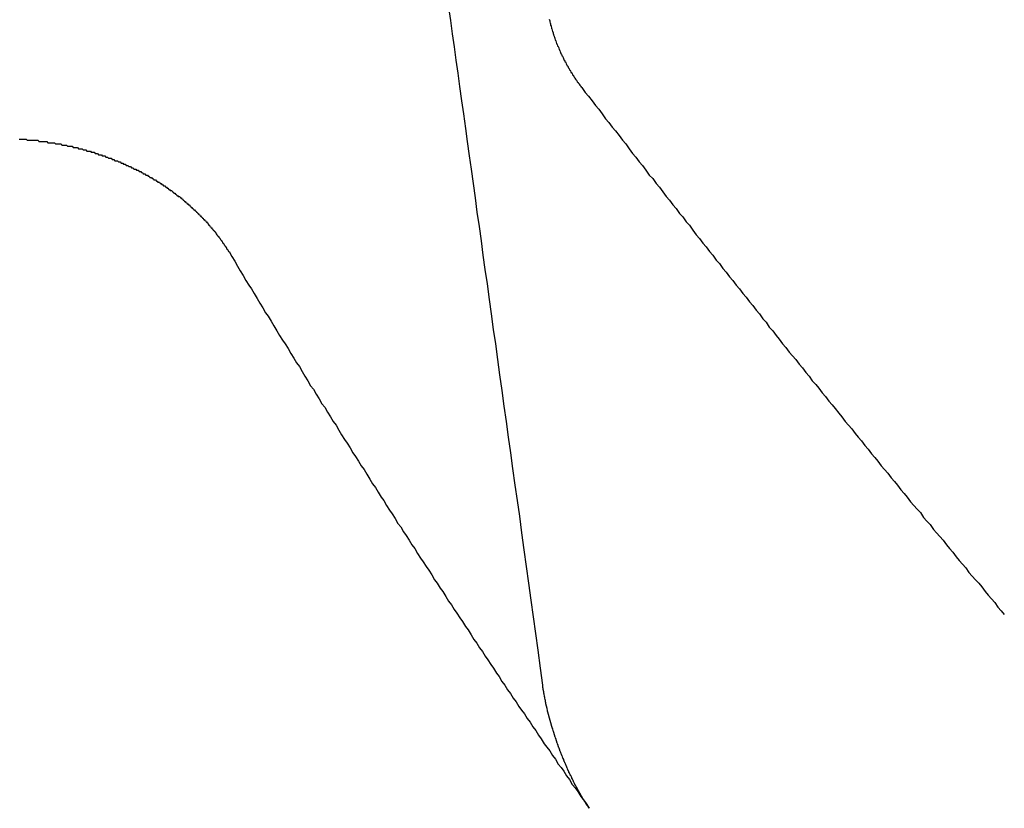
# Model space of a CAD drawing. Extents: x 1107 to 4046, y 937 to 3355.
# Tile 432 of 656: x 2163.579 to 2164.401, y 2667.866 to 2668.525. Entities that reach past the tile are written whole.
import ezdxf

# ---------------------------------------------------------------- set-up
doc = ezdxf.new("R2010")
doc.units = 0
doc.layers.add('KF_VIDA_L___C_REAR', color=7, linetype='CONTINUOUS')

# ---------------------------------------------------------------- blocks, each defined once
blk = doc.blocks.new('KF_VIDA_L___C_REAR')
at = {"layer": 'KF_VIDA_L___C_REAR'}
for points in [[(-23.0419, 979.322, 0), (-23.0404, 979.311, 0), (-23.0389, 979.3, 0), (-23.0373, 979.289, 0), (-23.0358, 979.278, 0), (-23.0342, 979.267, 0), (-23.0327, 979.256, 0), (-23.0311, 979.244, 0), (-23.0295, 979.233, 0), (-23.0279, 979.221, 0), (-23.0263, 979.21, 0), (-23.0247, 979.198, 0), (-23.0231, 979.187, 0), (-23.0215, 979.175, 0), (-23.0198, 979.163, 0), (-23.0182, 979.151, 0), (-23.0165, 979.139, 0), (-23.0148, 979.127, 0), (-23.0132, 979.115, 0), (-23.0115, 979.103, 0), (-23.0098, 979.091, 0), (-23.008, 979.078, 0), (-23.0063, 979.066, 0), (-23.0046, 979.053, 0), (-23.0028, 979.041, 0), (-23.0011, 979.028, 0), (-22.9993, 979.015, 0), (-22.9975, 979.002, 0), (-22.9957, 978.989, 0), (-22.9939, 978.976, 0), (-22.9921, 978.963, 0), (-22.9903, 978.95, 0), (-22.9884, 978.937, 0), (-22.9866, 978.923, 0), (-22.9847, 978.91, 0), (-22.9828, 978.897, 0), (-22.981, 978.883, 0), (-22.9791, 978.869, 0), (-22.9771, 978.855, 0), (-22.9752, 978.841, 0), (-22.9733, 978.827, 0), (-22.9713, 978.813, 0), (-22.9694, 978.799, 0), (-22.9674, 978.785, 0), (-22.9654, 978.77, 0), (-22.9634, 978.756, 0)], [(-22.9306, 979.255, 0), (-22.9311, 979.256, 0), (-22.9315, 979.256, 0), (-22.932, 979.257, 0), (-22.9325, 979.258, 0), (-22.9329, 979.258, 0), (-22.9334, 979.259, 0), (-22.9339, 979.259, 0), (-22.9343, 979.26, 0), (-22.9348, 979.261, 0), (-22.9352, 979.261, 0), (-22.9357, 979.262, 0), (-22.9361, 979.263, 0), (-22.9365, 979.263, 0), (-22.937, 979.264, 0), (-22.9374, 979.265, 0), (-22.9378, 979.265, 0), (-22.9382, 979.266, 0), (-22.9387, 979.267, 0), (-22.9391, 979.267, 0), (-22.9395, 979.268, 0), (-22.9399, 979.269, 0), (-22.9403, 979.269, 0), (-22.9407, 979.27, 0), (-22.9411, 979.271, 0), (-22.9415, 979.271, 0), (-22.9419, 979.272, 0), (-22.9423, 979.273, 0), (-22.9427, 979.273, 0), (-22.9431, 979.274, 0), (-22.9435, 979.275, 0), (-22.9438, 979.276, 0), (-22.9442, 979.276, 0), (-22.9446, 979.277, 0), (-22.945, 979.278, 0), (-22.9453, 979.278, 0), (-22.9457, 979.279, 0), (-22.946, 979.28, 0), (-22.9464, 979.281, 0), (-22.9467, 979.281, 0), (-22.9471, 979.282, 0), (-22.9474, 979.283, 0), (-22.9478, 979.283, 0), (-22.9481, 979.284, 0), (-22.9484, 979.285, 0), (-22.9488, 979.286, 0), (-22.9491, 979.286, 0), (-22.9494, 979.287, 0), (-22.9497, 979.288, 0), (-22.95, 979.289, 0), (-22.9503, 979.289, 0), (-22.9506, 979.29, 0), (-22.9509, 979.291, 0), (-22.9512, 979.291, 0), (-22.9515, 979.292, 0), (-22.9518, 979.293, 0), (-22.9521, 979.294, 0), (-22.9524, 979.294, 0), (-22.9526, 979.295, 0), (-22.9529, 979.296, 0), (-22.9532, 979.297, 0), (-22.9534, 979.298, 0), (-22.9537, 979.298, 0), (-22.9539, 979.299, 0), (-22.9542, 979.3, 0), (-22.9544, 979.301, 0), (-22.9547, 979.301, 0), (-22.9549, 979.302, 0), (-22.9551, 979.303, 0), (-22.9554, 979.304, 0), (-22.9556, 979.304, 0), (-22.9558, 979.305, 0), (-22.956, 979.306, 0), (-22.9562, 979.307, 0), (-22.9564, 979.307, 0), (-22.9566, 979.308, 0), (-22.9568, 979.309, 0), (-22.957, 979.31, 0), (-22.9572, 979.311, 0), (-22.9574, 979.311, 0), (-22.9576, 979.312, 0)], [(-22.9306, 979.255, 0), (-22.9278, 979.251, 0), (-22.925, 979.248, 0), (-22.9221, 979.244, 0), (-22.9193, 979.24, 0), (-22.9165, 979.237, 0), (-22.9137, 979.233, 0), (-22.9109, 979.229, 0), (-22.9081, 979.226, 0), (-22.9052, 979.222, 0), (-22.9024, 979.219, 0), (-22.8996, 979.215, 0), (-22.8968, 979.211, 0), (-22.894, 979.208, 0), (-22.8912, 979.204, 0), (-22.8884, 979.2, 0), (-22.8856, 979.197, 0), (-22.8828, 979.193, 0), (-22.88, 979.19, 0), (-22.8771, 979.186, 0), (-22.8743, 979.182, 0), (-22.8715, 979.179, 0), (-22.8687, 979.175, 0), (-22.8659, 979.172, 0), (-22.8631, 979.168, 0), (-22.8603, 979.164, 0), (-22.8575, 979.161, 0), (-22.8547, 979.157, 0), (-22.8519, 979.154, 0), (-22.8492, 979.15, 0), (-22.8464, 979.147, 0), (-22.8436, 979.143, 0), (-22.8408, 979.14, 0), (-22.838, 979.136, 0), (-22.8352, 979.132, 0), (-22.8324, 979.129, 0), (-22.8296, 979.125, 0), (-22.8268, 979.122, 0), (-22.824, 979.118, 0), (-22.8213, 979.115, 0), (-22.8185, 979.111, 0), (-22.8157, 979.108, 0), (-22.8129, 979.104, 0), (-22.8101, 979.101, 0), (-22.8073, 979.097, 0), (-22.8046, 979.094, 0), (-22.8018, 979.09, 0), (-22.799, 979.087, 0), (-22.7962, 979.083, 0), (-22.7935, 979.08, 0), (-22.7907, 979.076, 0), (-22.7879, 979.073, 0), (-22.7851, 979.069, 0), (-22.7824, 979.066, 0), (-22.7796, 979.062, 0), (-22.7768, 979.059, 0), (-22.7741, 979.055, 0), (-22.7713, 979.052, 0), (-22.7685, 979.048, 0), (-22.7658, 979.045, 0), (-22.763, 979.041, 0), (-22.7602, 979.038, 0), (-22.7575, 979.034, 0), (-22.7547, 979.031, 0), (-22.752, 979.028, 0), (-22.7492, 979.024, 0), (-22.7465, 979.021, 0), (-22.7437, 979.017, 0), (-22.7409, 979.014, 0), (-22.7382, 979.01, 0), (-22.7354, 979.007, 0), (-22.7327, 979.004, 0), (-22.7299, 979, 0), (-22.7272, 978.997, 0), (-22.7244, 978.993, 0), (-22.7217, 978.99, 0), (-22.719, 978.987, 0), (-22.7162, 978.983, 0), (-22.7135, 978.98, 0), (-22.7107, 978.976, 0), (-22.708, 978.973, 0), (-22.7052, 978.97, 0), (-22.7025, 978.966, 0), (-22.6998, 978.963, 0), (-22.697, 978.96, 0), (-22.6943, 978.956, 0), (-22.6916, 978.953, 0), (-22.6888, 978.949, 0), (-22.6861, 978.946, 0), (-22.6834, 978.943, 0), (-22.6806, 978.939, 0), (-22.6779, 978.936, 0), (-22.6752, 978.933, 0), (-22.6725, 978.929, 0), (-22.6697, 978.926, 0), (-22.667, 978.923, 0), (-22.6643, 978.919, 0), (-22.6616, 978.916, 0), (-22.6589, 978.913, 0), (-22.6561, 978.909, 0), (-22.6534, 978.906, 0), (-22.6507, 978.903, 0), (-22.648, 978.9, 0), (-22.6453, 978.896, 0), (-22.6426, 978.893, 0), (-22.6399, 978.89, 0), (-22.6371, 978.886, 0), (-22.6344, 978.883, 0), (-22.6317, 978.88, 0), (-22.629, 978.877, 0), (-22.6263, 978.873, 0), (-22.6236, 978.87, 0), (-22.6209, 978.867, 0), (-22.6182, 978.863, 0), (-22.6155, 978.86, 0), (-22.6128, 978.857, 0), (-22.6101, 978.854, 0), (-22.6074, 978.85, 0), (-22.6047, 978.847, 0), (-22.602, 978.844, 0), (-22.5993, 978.841, 0), (-22.5967, 978.838, 0), (-22.594, 978.834, 0), (-22.5913, 978.831, 0), (-22.5886, 978.828, 0), (-22.5859, 978.825, 0), (-22.5832, 978.821, 0), (-22.5805, 978.818, 0), (-22.5779, 978.815, 0)], [(-23.4005, 979.212, 0), (-23.3996, 979.212, 0), (-23.3988, 979.212, 0), (-23.398, 979.212, 0), (-23.3971, 979.212, 0), (-23.3963, 979.212, 0), (-23.3955, 979.212, 0), (-23.3946, 979.212, 0), (-23.3938, 979.211, 0), (-23.393, 979.211, 0), (-23.3921, 979.211, 0), (-23.3913, 979.211, 0), (-23.3905, 979.211, 0), (-23.3897, 979.211, 0), (-23.3888, 979.211, 0), (-23.388, 979.211, 0), (-23.3872, 979.211, 0), (-23.3864, 979.211, 0), (-23.3856, 979.211, 0), (-23.3847, 979.211, 0), (-23.3839, 979.21, 0), (-23.3831, 979.21, 0), (-23.3823, 979.21, 0), (-23.3815, 979.21, 0), (-23.3807, 979.21, 0), (-23.3798, 979.21, 0), (-23.379, 979.21, 0), (-23.3782, 979.21, 0), (-23.3774, 979.21, 0), (-23.3766, 979.209, 0), (-23.3758, 979.209, 0), (-23.375, 979.209, 0), (-23.3742, 979.209, 0), (-23.3734, 979.209, 0), (-23.3726, 979.209, 0), (-23.3718, 979.209, 0), (-23.371, 979.209, 0), (-23.3702, 979.208, 0), (-23.3694, 979.208, 0), (-23.3686, 979.208, 0), (-23.3678, 979.208, 0), (-23.367, 979.208, 0), (-23.3662, 979.208, 0), (-23.3655, 979.208, 0), (-23.3647, 979.207, 0), (-23.3639, 979.207, 0), (-23.3631, 979.207, 0), (-23.3623, 979.207, 0), (-23.3616, 979.207, 0), (-23.3608, 979.207, 0), (-23.36, 979.206, 0), (-23.3592, 979.206, 0), (-23.3585, 979.206, 0), (-23.3577, 979.206, 0), (-23.3569, 979.206, 0), (-23.3562, 979.206, 0), (-23.3554, 979.205, 0), (-23.3546, 979.205, 0), (-23.3539, 979.205, 0), (-23.3531, 979.205, 0), (-23.3523, 979.205, 0), (-23.3516, 979.205, 0), (-23.3508, 979.204, 0), (-23.3501, 979.204, 0), (-23.3493, 979.204, 0), (-23.3485, 979.204, 0), (-23.3478, 979.204, 0), (-23.347, 979.203, 0), (-23.3462, 979.203, 0), (-23.3455, 979.203, 0), (-23.3447, 979.203, 0), (-23.344, 979.202, 0), (-23.3432, 979.202, 0), (-23.3424, 979.202, 0), (-23.3417, 979.202, 0), (-23.3409, 979.202, 0), (-23.3402, 979.201, 0), (-23.3394, 979.201, 0), (-23.3386, 979.201, 0), (-23.3379, 979.201, 0), (-23.3371, 979.2, 0), (-23.3364, 979.2, 0), (-23.3356, 979.2, 0), (-23.3349, 979.2, 0), (-23.3341, 979.199, 0), (-23.3333, 979.199, 0), (-23.3326, 979.199, 0), (-23.3318, 979.199, 0), (-23.3311, 979.198, 0), (-23.3303, 979.198, 0), (-23.3296, 979.198, 0), (-23.3288, 979.198, 0), (-23.3281, 979.197, 0), (-23.3273, 979.197, 0), (-23.3266, 979.197, 0), (-23.3258, 979.196, 0), (-23.3251, 979.196, 0), (-23.3243, 979.196, 0), (-23.3236, 979.196, 0), (-23.3228, 979.195, 0), (-23.3221, 979.195, 0), (-23.3213, 979.195, 0), (-23.3206, 979.194, 0), (-23.3199, 979.194, 0), (-23.3191, 979.194, 0), (-23.3184, 979.194, 0), (-23.3176, 979.193, 0), (-23.3169, 979.193, 0), (-23.3162, 979.193, 0), (-23.3154, 979.192, 0), (-23.3147, 979.192, 0), (-23.314, 979.192, 0), (-23.3132, 979.191, 0), (-23.3125, 979.191, 0), (-23.3118, 979.191, 0), (-23.3111, 979.19, 0), (-23.3103, 979.19, 0), (-23.3096, 979.19, 0), (-23.3089, 979.189, 0), (-23.3082, 979.189, 0), (-23.3074, 979.189, 0), (-23.3067, 979.188, 0), (-23.306, 979.188, 0), (-23.3053, 979.188, 0), (-23.3046, 979.187, 0), (-23.3039, 979.187, 0), (-23.3031, 979.187, 0), (-23.3024, 979.186, 0), (-23.3017, 979.186, 0), (-23.301, 979.186, 0), (-23.3003, 979.185, 0), (-23.2996, 979.185, 0), (-23.2989, 979.185, 0), (-23.2982, 979.184, 0), (-23.2975, 979.184, 0), (-23.2968, 979.183, 0), (-23.2961, 979.183, 0), (-23.2954, 979.183, 0), (-23.2947, 979.182, 0), (-23.294, 979.182, 0), (-23.2933, 979.182, 0), (-23.2927, 979.181, 0), (-23.292, 979.181, 0), (-23.2913, 979.18, 0), (-23.2906, 979.18, 0), (-23.2899, 979.18, 0), (-23.2893, 979.179, 0), (-23.2886, 979.179, 0), (-23.2879, 979.178, 0), (-23.2872, 979.178, 0), (-23.2866, 979.178, 0), (-23.2859, 979.177, 0), (-23.2852, 979.177, 0), (-23.2846, 979.176, 0), (-23.2839, 979.176, 0), (-23.2833, 979.176, 0), (-23.2826, 979.175, 0), (-23.282, 979.175, 0), (-23.2813, 979.174, 0), (-23.2807, 979.174, 0), (-23.28, 979.173, 0), (-23.2794, 979.173, 0), (-23.2787, 979.173, 0), (-23.2781, 979.172, 0), (-23.2775, 979.172, 0), (-23.2768, 979.171, 0), (-23.2762, 979.171, 0), (-23.2756, 979.17, 0), (-23.2749, 979.17, 0), (-23.2743, 979.169, 0), (-23.2737, 979.169, 0), (-23.2731, 979.169, 0), (-23.2725, 979.168, 0), (-23.2718, 979.168, 0), (-23.2712, 979.167, 0), (-23.2706, 979.167, 0), (-23.27, 979.166, 0), (-23.2694, 979.166, 0), (-23.2688, 979.165, 0), (-23.2682, 979.165, 0), (-23.2676, 979.164, 0), (-23.267, 979.164, 0), (-23.2664, 979.164, 0), (-23.2658, 979.163, 0), (-23.2652, 979.163, 0), (-23.2647, 979.162, 0), (-23.2641, 979.162, 0), (-23.2635, 979.161, 0), (-23.2629, 979.161, 0), (-23.2623, 979.16, 0), (-23.2618, 979.16, 0), (-23.2612, 979.159, 0), (-23.2606, 979.159, 0), (-23.2601, 979.158, 0), (-23.2595, 979.158, 0), (-23.259, 979.157, 0), (-23.2584, 979.157, 0), (-23.2578, 979.156, 0), (-23.2573, 979.156, 0), (-23.2567, 979.155, 0), (-23.2562, 979.155, 0), (-23.2557, 979.154, 0), (-23.2551, 979.154, 0), (-23.2546, 979.153, 0), (-23.254, 979.153, 0), (-23.2535, 979.152, 0), (-23.253, 979.152, 0), (-23.2525, 979.151, 0), (-23.2519, 979.151, 0), (-23.2514, 979.15, 0), (-23.2509, 979.15, 0), (-23.2504, 979.149, 0), (-23.2499, 979.149, 0), (-23.2494, 979.148, 0), (-23.2489, 979.148, 0), (-23.2484, 979.147, 0), (-23.2479, 979.147, 0), (-23.2474, 979.146, 0), (-23.2469, 979.146, 0), (-23.2464, 979.145, 0), (-23.2459, 979.145, 0), (-23.2454, 979.144, 0), (-23.2449, 979.144, 0), (-23.2444, 979.143, 0), (-23.244, 979.143, 0), (-23.2435, 979.142, 0), (-23.243, 979.142, 0), (-23.2425, 979.141, 0), (-23.2421, 979.14, 0), (-23.2416, 979.14, 0), (-23.2412, 979.139, 0), (-23.2407, 979.139, 0), (-23.2402, 979.138, 0), (-23.2398, 979.138, 0), (-23.2393, 979.137, 0), (-23.2389, 979.137, 0), (-23.2385, 979.136, 0), (-23.238, 979.136, 0), (-23.2376, 979.135, 0), (-23.2372, 979.135, 0), (-23.2367, 979.134, 0), (-23.2363, 979.134, 0), (-23.2359, 979.133, 0), (-23.2355, 979.132, 0), (-23.2351, 979.132, 0), (-23.2346, 979.131, 0), (-23.2342, 979.131, 0), (-23.2338, 979.13, 0), (-23.2334, 979.13, 0), (-23.233, 979.129, 0), (-23.2326, 979.129, 0), (-23.2322, 979.128, 0), (-23.2318, 979.128, 0), (-23.2315, 979.127, 0), (-23.2311, 979.127, 0), (-23.2307, 979.126, 0), (-23.2303, 979.125, 0), (-23.2299, 979.125, 0), (-23.2296, 979.124, 0), (-23.2292, 979.124, 0), (-23.2288, 979.123, 0), (-23.2285, 979.123, 0), (-23.2281, 979.122, 0), (-23.2277, 979.122, 0), (-23.2274, 979.121, 0), (-23.227, 979.12, 0), (-23.2266, 979.12, 0), (-23.2263, 979.119, 0), (-23.2259, 979.119, 0), (-23.2256, 979.118, 0), (-23.2252, 979.118, 0)], [(-23.2252, 979.118, 0), (-23.2229, 979.114, 0), (-23.2205, 979.11, 0), (-23.2182, 979.106, 0), (-23.2158, 979.102, 0), (-23.2135, 979.098, 0), (-23.2111, 979.094, 0), (-23.2088, 979.09, 0), (-23.2065, 979.087, 0), (-23.2041, 979.083, 0), (-23.2018, 979.079, 0), (-23.1994, 979.075, 0), (-23.1971, 979.071, 0), (-23.1947, 979.067, 0), (-23.1924, 979.064, 0), (-23.19, 979.06, 0), (-23.1877, 979.056, 0), (-23.1853, 979.052, 0), (-23.183, 979.048, 0), (-23.1806, 979.044, 0), (-23.1783, 979.041, 0), (-23.1759, 979.037, 0), (-23.1736, 979.033, 0), (-23.1712, 979.029, 0), (-23.1689, 979.025, 0), (-23.1665, 979.022, 0), (-23.1641, 979.018, 0), (-23.1618, 979.014, 0), (-23.1594, 979.01, 0), (-23.1571, 979.006, 0), (-23.1547, 979.003, 0), (-23.1524, 978.999, 0), (-23.15, 978.995, 0), (-23.1477, 978.991, 0), (-23.1453, 978.988, 0), (-23.143, 978.984, 0), (-23.1406, 978.98, 0), (-23.1383, 978.976, 0), (-23.1359, 978.973, 0), (-23.1336, 978.969, 0), (-23.1312, 978.965, 0), (-23.1289, 978.961, 0), (-23.1265, 978.958, 0), (-23.1242, 978.954, 0), (-23.1218, 978.95, 0), (-23.1195, 978.947, 0), (-23.1171, 978.943, 0), (-23.1148, 978.939, 0), (-23.1124, 978.936, 0), (-23.1101, 978.932, 0), (-23.1077, 978.928, 0), (-23.1054, 978.924, 0), (-23.103, 978.921, 0), (-23.1007, 978.917, 0), (-23.0983, 978.913, 0), (-23.096, 978.91, 0), (-23.0936, 978.906, 0), (-23.0913, 978.902, 0), (-23.0889, 978.899, 0), (-23.0866, 978.895, 0), (-23.0842, 978.891, 0), (-23.0819, 978.888, 0), (-23.0795, 978.884, 0), (-23.0772, 978.881, 0), (-23.0748, 978.877, 0), (-23.0725, 978.873, 0), (-23.0701, 978.87, 0), (-23.0678, 978.866, 0), (-23.0654, 978.862, 0), (-23.0631, 978.859, 0), (-23.0607, 978.855, 0), (-23.0584, 978.852, 0), (-23.056, 978.848, 0), (-23.0537, 978.844, 0), (-23.0513, 978.841, 0), (-23.049, 978.837, 0), (-23.0466, 978.834, 0), (-23.0443, 978.83, 0), (-23.0419, 978.826, 0), (-23.0396, 978.823, 0), (-23.0372, 978.819, 0), (-23.0349, 978.816, 0), (-23.0325, 978.812, 0), (-23.0302, 978.809, 0), (-23.0278, 978.805, 0), (-23.0255, 978.802, 0), (-23.0231, 978.798, 0), (-23.0208, 978.794, 0), (-23.0184, 978.791, 0), (-23.0161, 978.787, 0), (-23.0137, 978.784, 0), (-23.0114, 978.78, 0), (-23.009, 978.777, 0), (-23.0067, 978.773, 0), (-23.0043, 978.77, 0), (-23.002, 978.766, 0), (-22.9996, 978.763, 0), (-22.9973, 978.759, 0), (-22.9949, 978.756, 0), (-22.9926, 978.752, 0), (-22.9903, 978.749, 0), (-22.9879, 978.745, 0), (-22.9856, 978.742, 0), (-22.9832, 978.738, 0), (-22.9809, 978.735, 0), (-22.9785, 978.732, 0), (-22.9762, 978.728, 0), (-22.9738, 978.725, 0), (-22.9715, 978.721, 0), (-22.9691, 978.718, 0), (-22.9668, 978.714, 0), (-22.9645, 978.711, 0), (-22.9621, 978.707, 0), (-22.9598, 978.704, 0), (-22.9574, 978.701, 0), (-22.9551, 978.697, 0), (-22.9527, 978.694, 0), (-22.9504, 978.69, 0), (-22.948, 978.687, 0), (-22.9457, 978.684, 0), (-22.9434, 978.68, 0), (-22.941, 978.677, 0), (-22.9387, 978.673, 0), (-22.9363, 978.67, 0), (-22.934, 978.667, 0), (-22.9316, 978.663, 0), (-22.9293, 978.66, 0), (-22.927, 978.657, 0), (-22.9246, 978.653, 0)], [(-22.9246, 978.653, 0), (-22.9248, 978.653, 0), (-22.9249, 978.654, 0), (-22.9251, 978.654, 0), (-22.9253, 978.654, 0), (-22.9254, 978.654, 0), (-22.9256, 978.655, 0), (-22.9258, 978.655, 0), (-22.9259, 978.655, 0), (-22.9261, 978.655, 0), (-22.9262, 978.656, 0), (-22.9264, 978.656, 0), (-22.9266, 978.656, 0), (-22.9267, 978.656, 0), (-22.9269, 978.657, 0), (-22.9271, 978.657, 0), (-22.9272, 978.657, 0), (-22.9274, 978.657, 0), (-22.9276, 978.658, 0), (-22.9277, 978.658, 0), (-22.9279, 978.658, 0), (-22.928, 978.658, 0), (-22.9282, 978.659, 0), (-22.9284, 978.659, 0), (-22.9285, 978.659, 0), (-22.9287, 978.659, 0), (-22.9289, 978.66, 0), (-22.929, 978.66, 0), (-22.9292, 978.66, 0), (-22.9294, 978.66, 0), (-22.9295, 978.661, 0), (-22.9297, 978.661, 0), (-22.9298, 978.661, 0), (-22.93, 978.662, 0), (-22.9302, 978.662, 0), (-22.9303, 978.662, 0), (-22.9305, 978.662, 0), (-22.9307, 978.663, 0), (-22.9308, 978.663, 0), (-22.931, 978.663, 0), (-22.9311, 978.663, 0), (-22.9313, 978.664, 0), (-22.9315, 978.664, 0), (-22.9316, 978.664, 0), (-22.9318, 978.665, 0), (-22.9319, 978.665, 0), (-22.9321, 978.665, 0), (-22.9323, 978.665, 0), (-22.9324, 978.666, 0), (-22.9326, 978.666, 0), (-22.9327, 978.666, 0), (-22.9329, 978.667, 0), (-22.933, 978.667, 0), (-22.9332, 978.667, 0), (-22.9334, 978.667, 0), (-22.9335, 978.668, 0), (-22.9337, 978.668, 0), (-22.9338, 978.668, 0), (-22.934, 978.668, 0), (-22.9341, 978.669, 0), (-22.9343, 978.669, 0), (-22.9344, 978.669, 0), (-22.9346, 978.67, 0), (-22.9347, 978.67, 0), (-22.9349, 978.67, 0), (-22.935, 978.67, 0), (-22.9352, 978.671, 0), (-22.9353, 978.671, 0), (-22.9355, 978.671, 0), (-22.9356, 978.672, 0), (-22.9358, 978.672, 0), (-22.9359, 978.672, 0), (-22.9361, 978.672, 0), (-22.9362, 978.673, 0), (-22.9364, 978.673, 0), (-22.9365, 978.673, 0), (-22.9367, 978.674, 0), (-22.9368, 978.674, 0), (-22.937, 978.674, 0), (-22.9371, 978.674, 0), (-22.9373, 978.675, 0), (-22.9374, 978.675, 0), (-22.9376, 978.675, 0), (-22.9377, 978.676, 0), (-22.9379, 978.676, 0), (-22.938, 978.676, 0), (-22.9382, 978.677, 0), (-22.9383, 978.677, 0), (-22.9385, 978.677, 0), (-22.9387, 978.678, 0), (-22.9388, 978.678, 0), (-22.939, 978.678, 0), (-22.9391, 978.679, 0), (-22.9393, 978.679, 0), (-22.9394, 978.679, 0), (-22.9396, 978.68, 0), (-22.9397, 978.68, 0), (-22.9399, 978.68, 0), (-22.94, 978.68, 0), (-22.9402, 978.681, 0), (-22.9404, 978.681, 0), (-22.9405, 978.681, 0), (-22.9407, 978.682, 0), (-22.9408, 978.682, 0), (-22.941, 978.682, 0), (-22.9411, 978.683, 0), (-22.9413, 978.683, 0), (-22.9414, 978.683, 0), (-22.9416, 978.684, 0), (-22.9417, 978.684, 0), (-22.9419, 978.684, 0), (-22.942, 978.685, 0), (-22.9422, 978.685, 0), (-22.9423, 978.685, 0), (-22.9425, 978.686, 0), (-22.9426, 978.686, 0), (-22.9428, 978.687, 0), (-22.9429, 978.687, 0), (-22.9431, 978.687, 0), (-22.9432, 978.688, 0), (-22.9434, 978.688, 0), (-22.9435, 978.688, 0), (-22.9437, 978.689, 0), (-22.9438, 978.689, 0), (-22.944, 978.689, 0), (-22.9441, 978.69, 0), (-22.9443, 978.69, 0), (-22.9444, 978.69, 0), (-22.9446, 978.691, 0), (-22.9447, 978.691, 0), (-22.9449, 978.691, 0), (-22.945, 978.692, 0), (-22.9451, 978.692, 0), (-22.9453, 978.692, 0), (-22.9454, 978.693, 0), (-22.9456, 978.693, 0), (-22.9457, 978.693, 0), (-22.9458, 978.694, 0), (-22.946, 978.694, 0), (-22.9461, 978.694, 0), (-22.9463, 978.695, 0), (-22.9464, 978.695, 0), (-22.9465, 978.695, 0), (-22.9467, 978.696, 0), (-22.9468, 978.696, 0), (-22.9469, 978.696, 0), (-22.9471, 978.697, 0), (-22.9472, 978.697, 0), (-22.9473, 978.697, 0), (-22.9475, 978.698, 0), (-22.9476, 978.698, 0), (-22.9477, 978.698, 0), (-22.9479, 978.699, 0), (-22.948, 978.699, 0), (-22.9481, 978.699, 0), (-22.9482, 978.7, 0), (-22.9484, 978.7, 0), (-22.9485, 978.7, 0), (-22.9486, 978.701, 0), (-22.9487, 978.701, 0), (-22.9489, 978.701, 0), (-22.949, 978.702, 0), (-22.9491, 978.702, 0), (-22.9493, 978.702, 0), (-22.9494, 978.703, 0), (-22.9495, 978.703, 0), (-22.9496, 978.703, 0), (-22.9498, 978.704, 0), (-22.9499, 978.704, 0), (-22.95, 978.704, 0), (-22.9501, 978.705, 0), (-22.9503, 978.705, 0), (-22.9504, 978.705, 0), (-22.9505, 978.706, 0), (-22.9506, 978.706, 0), (-22.9508, 978.706, 0), (-22.9509, 978.707, 0), (-22.951, 978.707, 0), (-22.9511, 978.708, 0), (-22.9513, 978.708, 0), (-22.9514, 978.708, 0), (-22.9515, 978.709, 0), (-22.9516, 978.709, 0), (-22.9517, 978.709, 0), (-22.9519, 978.71, 0), (-22.952, 978.71, 0), (-22.9521, 978.71, 0), (-22.9522, 978.711, 0), (-22.9524, 978.711, 0), (-22.9525, 978.712, 0), (-22.9526, 978.712, 0), (-22.9527, 978.712, 0), (-22.9528, 978.713, 0), (-22.953, 978.713, 0), (-22.9531, 978.713, 0), (-22.9532, 978.714, 0), (-22.9533, 978.714, 0), (-22.9534, 978.714, 0), (-22.9536, 978.715, 0), (-22.9537, 978.715, 0), (-22.9538, 978.716, 0), (-22.9539, 978.716, 0), (-22.954, 978.716, 0), (-22.9541, 978.717, 0), (-22.9543, 978.717, 0), (-22.9544, 978.717, 0), (-22.9545, 978.718, 0), (-22.9546, 978.718, 0), (-22.9547, 978.718, 0), (-22.9548, 978.719, 0), (-22.9549, 978.719, 0), (-22.955, 978.72, 0), (-22.9552, 978.72, 0), (-22.9553, 978.72, 0), (-22.9554, 978.721, 0), (-22.9555, 978.721, 0), (-22.9556, 978.721, 0), (-22.9557, 978.722, 0), (-22.9558, 978.722, 0), (-22.9559, 978.722, 0), (-22.956, 978.723, 0), (-22.9561, 978.723, 0), (-22.9562, 978.723, 0), (-22.9563, 978.724, 0), (-22.9564, 978.724, 0), (-22.9565, 978.725, 0), (-22.9566, 978.725, 0), (-22.9567, 978.725, 0), (-22.9568, 978.726, 0), (-22.9569, 978.726, 0), (-22.957, 978.726, 0), (-22.9571, 978.727, 0), (-22.9572, 978.727, 0), (-22.9573, 978.727, 0), (-22.9574, 978.728, 0), (-22.9575, 978.728, 0), (-22.9576, 978.728, 0), (-22.9577, 978.729, 0), (-22.9578, 978.729, 0), (-22.9579, 978.729, 0), (-22.958, 978.73, 0), (-22.9581, 978.73, 0), (-22.9582, 978.73, 0), (-22.9582, 978.731, 0), (-22.9583, 978.731, 0), (-22.9584, 978.731, 0), (-22.9585, 978.732, 0), (-22.9586, 978.732, 0), (-22.9587, 978.732, 0), (-22.9587, 978.733, 0), (-22.9588, 978.733, 0), (-22.9589, 978.733, 0), (-22.959, 978.734, 0), (-22.9591, 978.734, 0), (-22.9592, 978.734, 0), (-22.9592, 978.735, 0), (-22.9593, 978.735, 0), (-22.9594, 978.735, 0), (-22.9595, 978.736, 0), (-22.9596, 978.736, 0), (-22.9596, 978.736, 0), (-22.9597, 978.737, 0), (-22.9598, 978.737, 0), (-22.9599, 978.737, 0), (-22.96, 978.738, 0), (-22.96, 978.738, 0), (-22.9601, 978.738, 0), (-22.9602, 978.739, 0), (-22.9603, 978.739, 0), (-22.9603, 978.739, 0), (-22.9604, 978.74, 0), (-22.9605, 978.74, 0), (-22.9606, 978.74, 0), (-22.9606, 978.741, 0), (-22.9607, 978.741, 0), (-22.9608, 978.741, 0), (-22.9609, 978.742, 0), (-22.9609, 978.742, 0), (-22.961, 978.743, 0), (-22.9611, 978.743, 0), (-22.9611, 978.743, 0), (-22.9612, 978.744, 0), (-22.9613, 978.744, 0), (-22.9613, 978.744, 0), (-22.9614, 978.745, 0), (-22.9615, 978.745, 0), (-22.9616, 978.745, 0), (-22.9616, 978.746, 0), (-22.9617, 978.746, 0), (-22.9617, 978.746, 0), (-22.9618, 978.747, 0), (-22.9619, 978.747, 0), (-22.9619, 978.747, 0), (-22.962, 978.748, 0), (-22.9621, 978.748, 0), (-22.9621, 978.748, 0), (-22.9622, 978.749, 0), (-22.9622, 978.749, 0), (-22.9623, 978.749, 0), (-22.9624, 978.75, 0), (-22.9624, 978.75, 0), (-22.9625, 978.75, 0), (-22.9625, 978.751, 0), (-22.9626, 978.751, 0), (-22.9626, 978.751, 0), (-22.9627, 978.752, 0), (-22.9628, 978.752, 0), (-22.9628, 978.752, 0), (-22.9629, 978.753, 0), (-22.9629, 978.753, 0), (-22.963, 978.753, 0), (-22.963, 978.753, 0), (-22.9631, 978.754, 0), (-22.9631, 978.754, 0), (-22.9631, 978.754, 0), (-22.9632, 978.755, 0), (-22.9632, 978.755, 0), (-22.9633, 978.755, 0), (-22.9633, 978.756, 0), (-22.9634, 978.756, 0)]]:
    blk.add_polyline3d(points, dxfattribs=at)

msp = doc.modelspace()

# ---------------------------------------------------------------- block references
at = {"layer": 'KF_VIDA_L___C_REAR'}
msp.add_blockref('KF_VIDA_L___C_REAR', (2186.97908, 1689.21316), dxfattribs=at)

doc.saveas('drawing.dxf')
